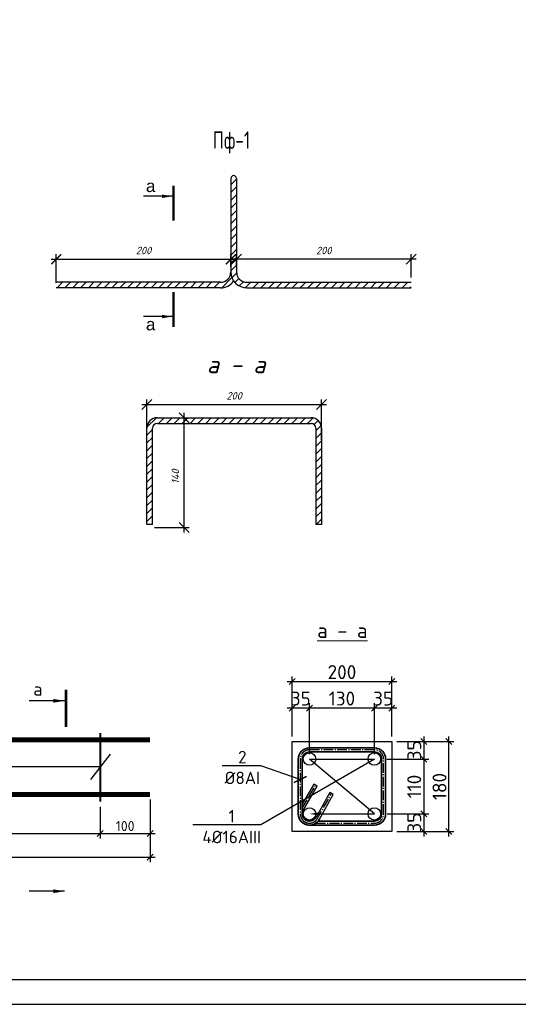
# Model space of a CAD drawing. Header units: millimetres. Extents: x -33345 to 4712671, y -3392 to 121473.
# Tile 673 of 1056: x 3513012 to 3523004, y 44501 to 64240. Entities that reach past the tile are written whole.
import ezdxf
from ezdxf import colors
from ezdxf.entities.mleader import LeaderData, LeaderLine
from ezdxf.math import Vec2, Vec3

# ---------------------------------------------------------------- set-up
doc = ezdxf.new("R2010")
doc.units = ezdxf.units.MM
doc.linetypes.add('AM_DIN_G_W050', pattern=[13.75, 9.75, -1.5, 1, -1.5])
for name, color, linetype, lineweight in [('0.25', 7, 'Continuous', 25), ('STR. Razmeri', 7, 'Continuous', 9), ('w-Армирования', 172, 'Continuous', 30), ('w-текст', 7, 'Continuous', 0)]:
    doc.layers.add(name, color=color, linetype=linetype, lineweight=lineweight)
doc.layers.add('_ось', color=130, linetype='Continuous')
doc.layers.add('СПДС_РАЗМЕРЫ', color=7, linetype='Continuous')
doc.styles.add('_text', font='isocpeui.ttf')
doc.styles.add('GOST-2.304_Type-B', font='GOST Common.ttf')
doc.styles.add('ISOCTEUR', font='isocpeui.ttf')
doc.styles.add('simp 0', font='isocpeui.ttf')
doc.styles.add('simpiix', font='simplex.shx', dxfattribs={"width": 0.7})
doc.styles.get("Standard").update_dxf_attribs({"font": 'arial.ttf'})
doc.styles.add('ГОСТ 2.304', font='cs_gost2304.shx', dxfattribs={"oblique": 15})
doc.dimstyles.new('ISO-100', dxfattribs={"dimtxt": 200, "dimasz": 120, "dimexe": 100, "dimexo": 100, "dimgap": 50, "dimtad": 1, "dimdec": 0, "dimtxsty": 'ISOCTEUR', "dimblk": 'OBLIQUE', "dimcen": 0, "dimdle": 100, "dimclrd": 256, "dimadec": 0, "dimazin": 0, "dimtfac": 1, "dimtdec": 0, "dimtmove": 0, "dimatfit": 3, "dimfxl": 1, "dimarcsym": 0})
doc.dimstyles.new('СПДС', dxfattribs={"dimscale": 100, "dimtxt": 1.5, "dimasz": 1, "dimexe": 1, "dimexo": 1, "dimgap": 1, "dimtad": 1, "dimdec": 0, "dimtxsty": 'ГОСТ 2.304', "dimblk": 'OBLIQUE', "dimcen": 2.5, "dimdle": 1, "dimadec": 0, "dimazin": 2, "dimtfac": 0.75, "dimtdec": 0, "dimtmove": 1, "dimatfit": 3, "dimldrblk": 'ARCHTICK', "dimfxl": 1, "dimtfill": 1, "dimtolj": 1, "dimarcsym": 1})
pattern_1 = [(45, (1533087.83, 219734.99), (-78.577241, 78.577241), [])]

# ---------------------------------------------------------------- blocks, each defined once
blk = doc.blocks.new('*U282')
at = {"layer": '0.25', "color": 5, "linetype": 'Continuous', "lineweight": 25, "ltscale": 100}
blk.add_lwpolyline([(-72619, 0), (0, 0), (0, 42000), (-72619, 42000), (-72619, 0)], dxfattribs=at)
at = {"layer": '0.25', "color": 7, "linetype": 'Continuous', "lineweight": 30, "ltscale": 100}
blk.add_lwpolyline([(-70619, 500), (-500, 500), (-500, 41500), (-70619, 41500), (-70619, 500)], dxfattribs=at)
blk = doc.blocks.new('_Oblique')
at = {"color": 0, "linetype": 'ByBlock', "lineweight": -2}
blk.add_line((-0.5, -0.5), (0.5, 0.5), dxfattribs=at)
blk = doc.blocks.new('*D3653')
at = {"layer": 'Defpoints', "color": 0, "lineweight": 30, "ltscale": 4, "transparency": 16777216}
for p in [(3515770, 56260), (3516307, 56260), (3515616, 54062)]:
    blk.add_point(p, dxfattribs=at)
at = {"layer": 'СПДС_РАЗМЕРЫ', "color": 0, "lineweight": -2, "ltscale": 4, "transparency": 16777216}
for p, q in [((3515870, 56260), (3516407, 56260)), ((3516307, 53962), (3516307, 56360)), ((3515716, 54062), (3516407, 54062))]:
    blk.add_line(p, q, dxfattribs=at)
at = {"layer": 'СПДС_РАЗМЕРЫ', "color": 0, "lineweight": -2, "ltscale": 4, "transparency": 16777216, "xscale": 200, "yscale": 200, "zscale": 200}
for p, rotation in [((3516307, 56260), 90), ((3516307, 54062), 270)]:
    blk.add_blockref('_Oblique', p, dxfattribs=dict(at, rotation=rotation))
at = {"layer": 'СПДС_РАЗМЕРЫ', "color": 0, "ltscale": 4, "transparency": 16777216, "insert": (3516132, 55078), "char_height": 150, "attachment_point": 5, "rotation": 90, "style": 'simp 0', "bg_fill": 3, "box_fill_scale": 1.1, "bg_fill_color": 256, "bg_fill_true_color": 13158600, "bg_fill_transparency": 0}
blk.add_mtext('\\A1;140', dxfattribs=at)
blk = doc.blocks.new('_ArchTick')
at = {"color": 0, "linetype": 'ByBlock', "const_width": 0.15}
blk.add_lwpolyline([(-0.5, -0.5), (0.5, 0.5)], dxfattribs=at)
blk = doc.blocks.new('*D3665')
at = {"layer": 'Defpoints', "color": 0, "lineweight": 30, "ltscale": 4, "transparency": 16777216}
for p in [(3519060, 56525), (3515560, 55717), (3519060, 55717)]:
    blk.add_point(p, dxfattribs=at)
at = {"layer": 'СПДС_РАЗМЕРЫ', "color": 0, "lineweight": -2, "ltscale": 4, "transparency": 16777216}
for p, q in [((3515460, 56525), (3519160, 56525)), ((3515560, 55817), (3515560, 56625)), ((3519060, 55817), (3519060, 56625))]:
    blk.add_line(p, q, dxfattribs=at)
at = {"layer": 'СПДС_РАЗМЕРЫ', "color": 0, "lineweight": -2, "ltscale": 4, "transparency": 16777216, "xscale": 200, "yscale": 200, "zscale": 200, "rotation": 180}
blk.add_blockref('_Oblique', (3515560, 56525), dxfattribs=at)
at = {"layer": 'СПДС_РАЗМЕРЫ', "color": 0, "lineweight": -2, "ltscale": 4, "transparency": 16777216, "xscale": 200, "yscale": 200, "zscale": 200}
blk.add_blockref('_Oblique', (3519060, 56525), dxfattribs=at)
at = {"layer": 'СПДС_РАЗМЕРЫ', "color": 0, "ltscale": 4, "transparency": 16777216, "insert": (3517310, 56700), "char_height": 150, "attachment_point": 5, "style": 'simp 0', "bg_fill": 3, "box_fill_scale": 1.1, "bg_fill_color": 256, "bg_fill_true_color": 13158600, "bg_fill_transparency": 0}
blk.add_mtext('\\A1;200', dxfattribs=at)
blk = doc.blocks.new('*D3654')
at = {"layer": 'Defpoints', "color": 0, "lineweight": 30, "ltscale": 4, "transparency": 16777216}
for p in [(3517244, 59438), (3517244, 59185), (3513744, 58863)]:
    blk.add_point(p, dxfattribs=at)
at = {"layer": 'СПДС_РАЗМЕРЫ', "color": 0, "lineweight": -2, "ltscale": 4, "transparency": 16777216}
for p, q in [((3513644, 59438), (3517344, 59438)), ((3513744, 58963), (3513744, 59538)), ((3517244, 59285), (3517244, 59538))]:
    blk.add_line(p, q, dxfattribs=at)
at = {"layer": 'СПДС_РАЗМЕРЫ', "color": 0, "lineweight": -2, "ltscale": 4, "transparency": 16777216, "xscale": 200, "yscale": 200, "zscale": 200, "rotation": 180}
blk.add_blockref('_ArchTick', (3513744, 59438), dxfattribs=at)
at = {"layer": 'СПДС_РАЗМЕРЫ', "color": 0, "lineweight": -2, "ltscale": 4, "transparency": 16777216, "xscale": 200, "yscale": 200, "zscale": 200}
blk.add_blockref('_ArchTick', (3517244, 59438), dxfattribs=at)
at = {"layer": 'СПДС_РАЗМЕРЫ', "color": 0, "ltscale": 4, "transparency": 16777216, "insert": (3515494, 59613), "char_height": 150, "attachment_point": 5, "style": 'simp 0', "bg_fill": 3, "box_fill_scale": 1.1, "bg_fill_color": 256, "bg_fill_true_color": 13158600, "bg_fill_transparency": 0}
blk.add_mtext('\\A1;200', dxfattribs=at)
blk = doc.blocks.new('*D3655')
at = {"layer": 'Defpoints', "color": 0, "lineweight": 30, "ltscale": 4, "transparency": 16777216}
for p in [(3517356, 59438), (3517356, 59185), (3520856, 58975)]:
    blk.add_point(p, dxfattribs=at)
at = {"layer": 'СПДС_РАЗМЕРЫ', "color": 0, "lineweight": -2, "ltscale": 4, "transparency": 16777216}
for p, q in [((3520956, 59438), (3517256, 59438)), ((3517356, 59285), (3517356, 59538)), ((3520856, 59075), (3520856, 59538))]:
    blk.add_line(p, q, dxfattribs=at)
at = {"layer": 'СПДС_РАЗМЕРЫ', "color": 0, "lineweight": -2, "ltscale": 4, "transparency": 16777216, "xscale": 200, "yscale": 200, "zscale": 200, "rotation": 180}
blk.add_blockref('_Oblique', (3517356, 59438), dxfattribs=at)
at = {"layer": 'СПДС_РАЗМЕРЫ', "color": 0, "lineweight": -2, "ltscale": 4, "transparency": 16777216, "xscale": 200, "yscale": 200, "zscale": 200}
blk.add_blockref('_Oblique', (3520856, 59438), dxfattribs=at)
at = {"layer": 'СПДС_РАЗМЕРЫ', "color": 0, "ltscale": 4, "transparency": 16777216, "insert": (3519106, 59613), "char_height": 150, "attachment_point": 5, "style": 'simp 0', "bg_fill": 3, "box_fill_scale": 1.1, "bg_fill_color": 256, "bg_fill_true_color": 13158600, "bg_fill_transparency": 0}
blk.add_mtext('\\A1;200', dxfattribs=at)
blk = doc.blocks.new('*D3971')
at = {"color": 0, "lineweight": -2, "transparency": 16777216}
for p, q in [((3506626, 48463), (3506626, 47825)), ((3514626, 48463), (3514626, 47825))]:
    blk.add_line(p, q, dxfattribs=at)
at = {"lineweight": -2, "transparency": 16777216}
blk.add_line((3506526, 47925), (3514726, 47925), dxfattribs=at)
at = {"layer": 'Defpoints', "color": 0, "lineweight": 30, "transparency": 16777216}
for p in [(3506626, 48563), (3514626, 48563), (3514626, 47925)]:
    blk.add_point(p, dxfattribs=at)
at = {"lineweight": -2, "transparency": 16777216, "xscale": 120, "yscale": 120, "zscale": 120, "rotation": 180}
blk.add_blockref('_Oblique', (3506626, 47925), dxfattribs=at)
at = {"lineweight": -2, "transparency": 16777216, "xscale": 120, "yscale": 120, "zscale": 120}
blk.add_blockref('_Oblique', (3514626, 47925), dxfattribs=at)
at = {"color": 0, "transparency": 16777216, "insert": (3510626, 48075), "char_height": 200, "attachment_point": 5, "style": 'GOST-2.304_Type-B'}
blk.add_mtext('{\\fISOCPEUR|b0|i0|c204|p34;200x4=800}', dxfattribs=at)
blk = doc.blocks.new('*D3972')
at = {"color": 0, "lineweight": -2, "transparency": 16777216}
for p, q in [((3515626, 48606), (3515626, 47825)), ((3514626, 48463), (3514626, 47825))]:
    blk.add_line(p, q, dxfattribs=at)
at = {"lineweight": -2, "transparency": 16777216}
blk.add_line((3514526, 47925), (3515726, 47925), dxfattribs=at)
at = {"layer": 'Defpoints', "color": 0, "lineweight": 30, "transparency": 16777216}
for p in [(3514626, 48563), (3515626, 48706), (3515626, 47925)]:
    blk.add_point(p, dxfattribs=at)
at = {"lineweight": -2, "transparency": 16777216, "xscale": 120, "yscale": 120, "zscale": 120, "rotation": 180}
blk.add_blockref('_Oblique', (3514626, 47925), dxfattribs=at)
at = {"lineweight": -2, "transparency": 16777216, "xscale": 120, "yscale": 120, "zscale": 120}
blk.add_blockref('_Oblique', (3515626, 47925), dxfattribs=at)
at = {"color": 0, "transparency": 16777216, "insert": (3515126, 48075), "char_height": 200, "attachment_point": 5, "style": 'GOST-2.304_Type-B'}
blk.add_mtext('{\\fISOCPEUR|b0|i0|c204|p34;100}', dxfattribs=at)
blk = doc.blocks.new('*D3973')
at = {"color": 0, "lineweight": -2, "transparency": 16777216}
for p, q in [((3505626, 48606), (3505626, 47350)), ((3515626, 48606), (3515626, 47350))]:
    blk.add_line(p, q, dxfattribs=at)
at = {"lineweight": -2, "transparency": 16777216}
blk.add_line((3505526, 47450), (3515726, 47450), dxfattribs=at)
at = {"layer": 'Defpoints', "color": 0, "lineweight": 30, "transparency": 16777216}
for p in [(3505626, 48706), (3515626, 48706), (3515626, 47450)]:
    blk.add_point(p, dxfattribs=at)
at = {"lineweight": -2, "transparency": 16777216, "xscale": 120, "yscale": 120, "zscale": 120, "rotation": 180}
blk.add_blockref('_Oblique', (3505626, 47450), dxfattribs=at)
at = {"lineweight": -2, "transparency": 16777216, "xscale": 120, "yscale": 120, "zscale": 120}
blk.add_blockref('_Oblique', (3515626, 47450), dxfattribs=at)
at = {"color": 0, "transparency": 16777216, "insert": (3510626, 47600), "char_height": 200, "attachment_point": 5, "style": 'GOST-2.304_Type-B'}
blk.add_mtext('{\\fISOCPEUR|b0|i0|c204|p34;1000}', dxfattribs=at)
blk = doc.blocks.new('*D3975')
at = {"color": 0, "lineweight": -2, "transparency": 16777216}
for p, q in [((3520722, 49768), (3521208, 49768)), ((3520372, 49418), (3521208, 49418))]:
    blk.add_line(p, q, dxfattribs=at)
at = {"lineweight": -2, "transparency": 16777216}
blk.add_line((3521108, 49868), (3521108, 49318), dxfattribs=at)
at = {"layer": 'Defpoints', "color": 0, "lineweight": 30, "transparency": 16777216}
for p in [(3520622, 49768), (3520272, 49418), (3521108, 49418)]:
    blk.add_point(p, dxfattribs=at)
at = {"lineweight": -2, "transparency": 16777216, "xscale": 120, "yscale": 120, "zscale": 120}
for p, rotation in [((3521108, 49768), 90), ((3521108, 49418), 270)]:
    blk.add_blockref('_Oblique', p, dxfattribs=dict(at, rotation=rotation))
at = {"color": 0, "transparency": 16777216, "insert": (3520918, 49593), "char_height": 280, "attachment_point": 5, "rotation": 90, "style": 'GOST-2.304_Type-B'}
blk.add_mtext('{\\fISOCPEUR|b0|i0|c204|p34;35}', dxfattribs=at)
blk = doc.blocks.new('*D3976')
at = {"color": 0, "lineweight": -2, "transparency": 16777216}
for p, q in [((3520372, 49418), (3521208, 49418)), ((3520375, 48318), (3521208, 48318))]:
    blk.add_line(p, q, dxfattribs=at)
at = {"lineweight": -2, "transparency": 16777216}
blk.add_line((3521108, 49518), (3521108, 48218), dxfattribs=at)
at = {"layer": 'Defpoints', "color": 0, "lineweight": 30, "transparency": 16777216}
for p in [(3520272, 49418), (3520275, 48318), (3521108, 48318)]:
    blk.add_point(p, dxfattribs=at)
at = {"lineweight": -2, "transparency": 16777216, "xscale": 120, "yscale": 120, "zscale": 120}
for p, rotation in [((3521108, 49418), 90), ((3521108, 48318), 270)]:
    blk.add_blockref('_Oblique', p, dxfattribs=dict(at, rotation=rotation))
at = {"color": 0, "transparency": 16777216, "insert": (3520918, 48868), "char_height": 280, "attachment_point": 5, "rotation": 90, "style": 'GOST-2.304_Type-B'}
blk.add_mtext('{\\fISOCPEUR|b0|i0|c204|p34;110}', dxfattribs=at)
blk = doc.blocks.new('*D3977')
at = {"lineweight": -2, "transparency": 16777216}
blk.add_line((3521108, 48418), (3521108, 47868), dxfattribs=at)
at = {"color": 0, "lineweight": -2, "transparency": 16777216}
for p, q in [((3520375, 48318), (3521208, 48318)), ((3520722, 47968), (3521208, 47968))]:
    blk.add_line(p, q, dxfattribs=at)
at = {"layer": 'Defpoints', "color": 0, "lineweight": 30, "transparency": 16777216}
for p in [(3520275, 48318), (3520622, 47968), (3521108, 47968)]:
    blk.add_point(p, dxfattribs=at)
at = {"lineweight": -2, "transparency": 16777216, "xscale": 120, "yscale": 120, "zscale": 120}
for p, rotation in [((3521108, 48318), 90), ((3521108, 47968), 270)]:
    blk.add_blockref('_Oblique', p, dxfattribs=dict(at, rotation=rotation))
at = {"color": 0, "transparency": 16777216, "insert": (3520918, 48143), "char_height": 280, "attachment_point": 5, "rotation": 90, "style": 'GOST-2.304_Type-B'}
blk.add_mtext('{\\fISOCPEUR|b0|i0|c204|p34;35}', dxfattribs=at)
blk = doc.blocks.new('*D3978')
at = {"color": 0, "lineweight": -2, "transparency": 16777216}
for p, q in [((3520120, 49518), (3520120, 50541)), ((3520470, 49868), (3520470, 50541))]:
    blk.add_line(p, q, dxfattribs=at)
at = {"lineweight": -2, "transparency": 16777216}
blk.add_line((3520570, 50441), (3520020, 50441), dxfattribs=at)
at = {"layer": 'Defpoints', "color": 0, "lineweight": 30, "transparency": 16777216}
for p in [(3520120, 50441), (3520470, 49768), (3520120, 49418)]:
    blk.add_point(p, dxfattribs=at)
at = {"lineweight": -2, "transparency": 16777216, "xscale": 120, "yscale": 120, "zscale": 120, "rotation": 180}
blk.add_blockref('_Oblique', (3520120, 50441), dxfattribs=at)
at = {"lineweight": -2, "transparency": 16777216, "xscale": 120, "yscale": 120, "zscale": 120}
blk.add_blockref('_Oblique', (3520470, 50441), dxfattribs=at)
at = {"color": 0, "transparency": 16777216, "insert": (3520295, 50631), "char_height": 280, "attachment_point": 5, "style": 'GOST-2.304_Type-B'}
blk.add_mtext('{\\fISOCPEUR|b0|i0|c204|p34;35}', dxfattribs=at)
blk = doc.blocks.new('*D3979')
at = {"color": 0, "lineweight": -2, "transparency": 16777216}
for p, q in [((3518470, 49918), (3518470, 50541)), ((3518820, 49518), (3518820, 50541))]:
    blk.add_line(p, q, dxfattribs=at)
at = {"lineweight": -2, "transparency": 16777216}
blk.add_line((3518920, 50441), (3518370, 50441), dxfattribs=at)
at = {"layer": 'Defpoints', "color": 0, "lineweight": 30, "transparency": 16777216}
for p in [(3518470, 50441), (3518470, 49818), (3518820, 49418)]:
    blk.add_point(p, dxfattribs=at)
at = {"lineweight": -2, "transparency": 16777216, "xscale": 120, "yscale": 120, "zscale": 120, "rotation": 180}
blk.add_blockref('_Oblique', (3518470, 50441), dxfattribs=at)
at = {"lineweight": -2, "transparency": 16777216, "xscale": 120, "yscale": 120, "zscale": 120}
blk.add_blockref('_Oblique', (3518820, 50441), dxfattribs=at)
at = {"color": 0, "transparency": 16777216, "insert": (3518645, 50631), "char_height": 280, "attachment_point": 5, "style": 'GOST-2.304_Type-B'}
blk.add_mtext('{\\fISOCPEUR|b0|i0|c204|p34;35}', dxfattribs=at)
blk = doc.blocks.new('*D3980')
at = {"color": 0, "lineweight": -2, "transparency": 16777216}
for p, q in [((3520570, 49768), (3521715, 49768)), ((3520570, 47968), (3521715, 47968))]:
    blk.add_line(p, q, dxfattribs=at)
at = {"lineweight": -2, "transparency": 16777216}
blk.add_line((3521615, 47868), (3521615, 49868), dxfattribs=at)
at = {"layer": 'Defpoints', "color": 0, "lineweight": 30, "transparency": 16777216}
for p in [(3520470, 49768), (3521615, 49768), (3520470, 47968)]:
    blk.add_point(p, dxfattribs=at)
at = {"lineweight": -2, "transparency": 16777216, "xscale": 120, "yscale": 120, "zscale": 120}
for p, rotation in [((3521615, 49768), 90), ((3521615, 47968), 270)]:
    blk.add_blockref('_Oblique', p, dxfattribs=dict(at, rotation=rotation))
at = {"color": 0, "transparency": 16777216, "insert": (3521425, 48868), "char_height": 280, "attachment_point": 5, "rotation": 90, "style": 'GOST-2.304_Type-B'}
blk.add_mtext('{\\fISOCPEUR|b0|i0|c204|p34;180}', dxfattribs=at)
blk = doc.blocks.new('*D3981')
at = {"color": 0, "lineweight": -2, "transparency": 16777216}
for p, q in [((3518820, 49518), (3518820, 50541)), ((3520120, 49518), (3520120, 50541))]:
    blk.add_line(p, q, dxfattribs=at)
at = {"lineweight": -2, "transparency": 16777216}
blk.add_line((3520220, 50441), (3518720, 50441), dxfattribs=at)
at = {"layer": 'Defpoints', "color": 0, "lineweight": 30, "transparency": 16777216}
for p in [(3518820, 50441), (3518820, 49418), (3520120, 49418)]:
    blk.add_point(p, dxfattribs=at)
at = {"lineweight": -2, "transparency": 16777216, "xscale": 120, "yscale": 120, "zscale": 120, "rotation": 180}
blk.add_blockref('_Oblique', (3518820, 50441), dxfattribs=at)
at = {"lineweight": -2, "transparency": 16777216, "xscale": 120, "yscale": 120, "zscale": 120}
blk.add_blockref('_Oblique', (3520120, 50441), dxfattribs=at)
at = {"color": 0, "transparency": 16777216, "insert": (3519470, 50631), "char_height": 280, "attachment_point": 5, "style": 'GOST-2.304_Type-B'}
blk.add_mtext('{\\fISOCPEUR|b0|i0|c204|p34;130}', dxfattribs=at)
blk = doc.blocks.new('*D3982')
at = {"lineweight": -2, "transparency": 16777216}
blk.add_line((3518370, 50971), (3520570, 50971), dxfattribs=at)
at = {"color": 0, "lineweight": -2, "transparency": 16777216}
for p, q in [((3518470, 49868), (3518470, 51071)), ((3520470, 49868), (3520470, 51071))]:
    blk.add_line(p, q, dxfattribs=at)
at = {"layer": 'Defpoints', "color": 0, "lineweight": 30, "transparency": 16777216}
for p in [(3520470, 50971), (3518470, 49768), (3520470, 49768)]:
    blk.add_point(p, dxfattribs=at)
at = {"lineweight": -2, "transparency": 16777216, "xscale": 120, "yscale": 120, "zscale": 120, "rotation": 180}
blk.add_blockref('_Oblique', (3518470, 50971), dxfattribs=at)
at = {"lineweight": -2, "transparency": 16777216, "xscale": 120, "yscale": 120, "zscale": 120}
blk.add_blockref('_Oblique', (3520470, 50971), dxfattribs=at)
at = {"color": 0, "transparency": 16777216, "insert": (3519470, 51161), "char_height": 280, "attachment_point": 5, "style": 'GOST-2.304_Type-B'}
blk.add_mtext('{\\fISOCPEUR|b0|i0|c204|p34;200}', dxfattribs=at)

msp = doc.modelspace()

# ---------------------------------------------------------------- hatches: boundary and pattern name
at = {"lineweight": 15, "ltscale": 4}
h = msp.add_hatch(dxfattribs=at)
h.set_pattern_fill('ANSI31', color=256, scale=35, style=0)
h.set_pattern_definition(pattern_1)
edge = h.paths.add_edge_path()
edge.add_line((3520855.867, 58863.134), (3520855.867, 58975.134))
edge.add_line((3520855.867, 58975.134), (3517565.867, 58975.134))
edge.add_arc((3517565.867, 59185.134), 210, 180, 270, ccw=False)
edge.add_line((3517355.867, 59185.134), (3517355.867, 61058.236))
edge.add_arc((3517299.867, 61058.236), 56, 0, 180)
edge.add_line((3517243.867, 61058.236), (3517243.867, 59185.134))
edge.add_arc((3517565.867, 59185.134), 322, 180, 270)
edge.add_line((3517565.867, 58863.134), (3520855.867, 58863.134))
h = msp.add_hatch(dxfattribs=at)
h.set_pattern_fill('ANSI31', color=256, scale=35, style=0)
h.set_pattern_definition(pattern_1)
edge = h.paths.add_edge_path()
edge.add_line((3513743.867, 58975.134), (3513743.867, 58863.134))
edge.add_line((3513743.867, 58863.134), (3517033.867, 58863.134))
edge.add_arc((3517033.867, 59185.134), 322, 270, 325.6988472)
edge.add_arc((3517565.867, 59185.134), 322, 180, 214.3011528, ccw=False)
edge.add_arc((3517033.867, 59185.134), 210, -90, 0, ccw=False)
edge.add_line((3517033.867, 58975.134), (3513743.867, 58975.134))
h = msp.add_hatch(dxfattribs=at)
h.set_pattern_fill('ANSI31', color=256, scale=35, style=0)
h.set_pattern_definition([(45, (1524656.47, 214881.6), (-78.577241, 78.577241), [])])
edge = h.paths.add_edge_path()
edge.add_line((3515770.431, 56148.124), (3518850.431, 56148.124))
edge.add_arc((3518850.431, 56050.124), 98, 0, 90, ccw=False)
edge.add_line((3518948.431, 56050.124), (3518948.431, 54117.59))
edge.add_arc((3519004.431, 54117.59), 56, 180, 360)
edge.add_line((3519060.431, 54117.59), (3519060.431, 56050.124))
edge.add_arc((3518850.431, 56050.124), 210, 0, 90)
edge.add_line((3518850.431, 56260.124), (3515770.431, 56260.124))
edge.add_arc((3515770.431, 56050.124), 210, 90, 180)
edge.add_line((3515560.431, 56050.124), (3515560.431, 54117.59))
edge.add_arc((3515616.431, 54117.59), 56, 0, 180, ccw=False)
edge.add_line((3515672.431, 54117.59), (3515672.431, 56050.124))
edge.add_arc((3515770.431, 56050.124), 98, 90, 180, ccw=False)

# ---------------------------------------------------------------- linework, layer by layer
at = {"color": 0, "lineweight": 30, "ltscale": 4}
for p, q in [((3517243.867, 61058.236), (3517243.867, 59185.134)), ((3517355.867, 61058.236), (3517355.867, 59185.134)), ((3517033.867, 58975.134), (3513743.867, 58975.134)), ((3517033.867, 58863.134), (3513743.867, 58863.134)), ((3517565.867, 58975.134), (3520855.867, 58975.134)), ((3517565.867, 58863.134), (3520855.867, 58863.134)), ((3515770.431, 56260.124), (3518850.431, 56260.124)), ((3515770.431, 56148.124), (3518850.431, 56148.124)), ((3515560.431, 54117.59), (3515560.431, 56050.124)), ((3515672.431, 54117.59), (3515672.431, 56050.124)), ((3518948.431, 56050.124), (3518948.431, 54117.59)), ((3519060.431, 56050.124), (3519060.431, 54117.59))]:
    msp.add_line(p, q, dxfattribs=at)
at = {"linetype": 'Continuous', "lineweight": 25, "ltscale": 3}
for p, q in [((3513913.071, 50584.851), (3513200.571, 50584.851)), ((3513913.071, 46768.7), (3513200.571, 46768.7))]:
    msp.add_line(p, q, dxfattribs=at)
msp.add_line((3514823.457, 49514.248), (3514429.52, 49008.862))
at = {"color": 0, "lineweight": 30, "ltscale": 4}
msp.add_lwpolyline([(3519060.431, 54117.59), (3518948.431, 54117.59)], dxfattribs=at)
at = {"linetype": 'Continuous', "lineweight": 25, "ltscale": 3, "const_width": 52.5}
msp.add_lwpolyline([(3513939.321, 50809.851), (3513939.321, 50059.851)], dxfattribs=at)
for points, const_width in [([(3514626.488, 49939.464), (3514626.488, 48563.308)], 39.977), ([(3505626.488, 49805.758), (3515626.488, 49805.758)], 100), ([(3505626.488, 48706.193), (3515626.488, 48706.193)], 100)]:
    msp.add_lwpolyline(points, dxfattribs=dict(const_width=const_width))
at = {"color": 0, "linetype": 'ByBlock', "lineweight": 30}
msp.add_lwpolyline([(3518470.137, 47968.247), (3518470.137, 49768.247), (3520470.137, 49768.247), (3520470.137, 47968.247)], close=True, dxfattribs=at)
msp.add_lwpolyline([(3514626.488, 49261.555), (3503252.614, 49261.555)])
at = {"color": 0, "lineweight": 30, "ltscale": 4}
for centre, radius, start, end in [((3517299.867, 61058.236), 56, 0, 180), ((3517033.867, 59185.134), 210, 270, 0), ((3517565.867, 59185.134), 322, 180, 270), ((3517565.867, 59185.134), 210, 180, 270), ((3517033.867, 59185.134), 322, 270, 325.6988482), ((3515770.431, 56050.124), 210, 90, 180), ((3518850.431, 56050.124), 210, 0, 90), ((3515770.431, 56050.124), 98, 90, 180), ((3518850.431, 56050.124), 98, 0, 90)]:
    msp.add_arc(centre, radius, start, end, dxfattribs=at)
at = {"linetype": 'Continuous', "lineweight": 25, "ltscale": 3}
for points in [[(3513913.071, 50584.851), (3513687.734, 50622.559), (3513687.734, 50547.142)], [(3513913.071, 46768.7), (3513687.734, 46806.408), (3513687.734, 46730.991)]]:
    msp.add_solid(points, dxfattribs=at)
at = {"layer": '_ось', "color": 1, "linetype": 'AM_DIN_G_W050', "ltscale": 20}
msp.add_lwpolyline([(3518948.199, 48133.247), (3520120.137, 48133.247, 0.414213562), (3520305.137, 48318.247), (3520305.137, 49418.247, 0.414213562), (3520120.137, 49603.247), (3518820.137, 49603.247, 0.414213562), (3518635.137, 49418.247), (3518635.137, 48318.247, 0.717775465), (3518967.259, 48206.086)], format="xyb", dxfattribs=at)
for points in [[(3518675.137, 48433.138), (3518943.007, 48896.694)], [(3518967.259, 48206.086), (3519262.074, 48729.822)]]:
    msp.add_lwpolyline(points, dxfattribs=at)
at = {"layer": '_ось', "color": 0, "linetype": 'AM_DIN_G_W050', "ltscale": 100}
msp.add_lwpolyline([(3518697.392, 48179.832, 0.183381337), (3518820.137, 48133.247), (3518820.141, 48133.247)], format="xyb", dxfattribs=at)
at = {"layer": 'STR. Razmeri', "color": 0, "linetype": 'Continuous', "lineweight": 25, "ltscale": 100}
for p, q in [((3516071.29, 60700.409), (3515496.123, 60700.409)), ((3516071.29, 58289.406), (3515496.123, 58289.406))]:
    msp.add_line(p, q, dxfattribs=at)
at = {"layer": 'STR. Razmeri', "color": 0, "linetype": 'Continuous', "lineweight": 25, "ltscale": 100, "const_width": 49}
msp.add_lwpolyline([(3516095.79, 60910.409), (3516095.79, 60210.409)], dxfattribs=at)
at = {"layer": 'STR. Razmeri', "color": 0, "linetype": 'Continuous', "lineweight": 25, "ltscale": 100}
for points in [[(3516071.29, 60700.409), (3515860.975, 60665.214), (3515860.975, 60735.603)], [(3516071.29, 58289.406), (3515860.975, 58254.212), (3515860.975, 58324.601)]]:
    msp.add_solid(points, dxfattribs=at)
at = {"layer": 'w-Армирования', "color": 0, "lineweight": 35, "ltscale": 20}
for points in [[(3519017.941, 48211.017, -0.778043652), (3518595.137, 48318.247), (3518595.137, 49418.247, -0.414213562), (3518820.137, 49643.247), (3520120.137, 49643.247, -0.414213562), (3520345.137, 49418.247), (3520345.137, 48318.247, -0.414213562), (3520120.137, 48093.247), (3518820.137, 48093.247, -0.412712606), (3518595.139, 48317.093, -0.412712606)], [(3518992.183, 48173.247), (3520120.137, 48173.247, 0.414213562), (3520265.137, 48318.247), (3520265.137, 49418.247, 0.414213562), (3520120.137, 49563.247), (3518820.137, 49563.247, 0.414213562), (3518675.137, 49418.247), (3518675.137, 48318.247, 0.757045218), (3518943.782, 48242.505)], [(3518698.874, 48397.748, 0.596410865), (3518820.137, 48173.247), (3518820.161, 48173.247)]]:
    msp.add_lwpolyline(points, format="xyb", dxfattribs=at)
at = {"layer": 'w-Армирования', "color": 0, "ltscale": 20}
for points in [[(3518698.874, 48397.748), (3518976.133, 48877.551), (3518909.419, 48916.103), (3518675.137, 48510.671)], [(3519017.941, 48211.017), (3519295.201, 48710.68), (3519228.487, 48749.231), (3518943.782, 48242.505)]]:
    msp.add_lwpolyline(points, dxfattribs=at)
for centre in [(3518820.137, 49418.247), (3520120.137, 49418.247), (3518820.137, 48318.247), (3520120.137, 48318.247)]:
    msp.add_circle(centre, 125, dxfattribs=at)

# ---------------------------------------------------------------- block references
at = {"layer": '0.25', "ltscale": 100, "transparency": 33554687}
msp.add_blockref('*U282', (3554110.105, 44501.326, 1359241.5), dxfattribs=at)

# ---------------------------------------------------------------- texts
for s, insert, char_height, width, attachment_point, style in [('Пф-1', (3516879.693, 62000.482), 350, 1114.75, 1, 'simpiix'), ('а - а ', (3516759.704, 57503.895), 350, 1776.55297, 1, '_text'), ('{\\fISOCPEUR|b0|i0|c204|p34;а}', (3513468.621, 50950.568), 262.5, 174.86588, 3, 'GOST-2.304_Type-B')]:
    msp.add_mtext(s, dxfattribs=dict(insert=insert, char_height=char_height, width=width, attachment_point=attachment_point, style=style))
at = {"char_height": 245, "width": 167.01761, "attachment_point": 1}
for insert in [(3515541.899, 61029.931), (3515541.899, 58256.959)]:
    msp.add_mtext('а', dxfattribs=dict(at, insert=insert))
at = {"layer": 'w-текст', "color": 0, "ltscale": 2, "insert": (3519477.591, 52145.857, -0.342), "char_height": 300, "width": 4865.05301, "attachment_point": 2, "style": 'GOST-2.304_Type-B'}
msp.add_mtext('{\\fISOCPEUR|b0|i0|c204|p34;\\Lа - а}', dxfattribs=at)

# ---------------------------------------------------------------- dimensions: what is measured, and where the dimension line sits
for base, p1, p2, text, override, picture, middle in [((3520470.137, 50971.317), (3518470.137, 49768.247), (3520470.137, 49768.247), '{\\fISOCPEUR|b0|i0|c204|p34;<>}', {"dimtxt": 280, "dimlfac": 0.1, "dimtxsty": 'GOST-2.304_Type-B'}, '*D3982', (3519470.137, 51161.317)), ((3518820.137, 50440.827), (3520120.137, 49418.247), (3518820.137, 49418.247), '{\\fISOCPEUR|b0|i0|c204|p34;<>}', {"dimtxt": 280, "dimlfac": 0.1, "dimtxsty": 'GOST-2.304_Type-B'}, '*D3981', (3519470.137, 50630.827)), ((3515626.488, 47449.831), (3505626.488, 48706.193), (3515626.488, 48706.193), '{\\fISOCPEUR|b0|i0|c204|p34;<>}', {"dimlfac": 0.1, "dimtxsty": 'GOST-2.304_Type-B'}, '*D3973', (3510626.488, 47599.831)), ((3514626.488, 47924.86), (3506626.488, 48563.308), (3514626.488, 48563.308), '{\\fISOCPEUR|b0|i0|c204|p34;200x4=<>}', {"dimlfac": 0.1, "dimtxsty": 'GOST-2.304_Type-B'}, '*D3971', (3510626.488, 48074.86)), ((3515626.488, 47924.86), (3514626.488, 48563.308), (3515626.488, 48706.193), '{\\fISOCPEUR|b0|i0|c204|p34;<>}', {"dimlfac": 0.1, "dimtxsty": 'GOST-2.304_Type-B'}, '*D3972', (3515126.488, 48074.86))]:
    dim = msp.add_linear_dim(base=base, p1=p1, p2=p2, text=text, dimstyle='ISO-100', override=override)
    dim.commit()
    dim.dimension.update_dxf_attribs({"geometry": picture, "text_midpoint": middle})
for base, p1, p2, angle, picture, middle in [((3518470.137, 50440.827), (3518820.137, 49418.247), (3518470.137, 49818.247), 180, '*D3979', (3518645.137, 50440.827)), ((3520120.137, 50440.827), (3520470.137, 49768.247), (3520120.137, 49418.247), 180, '*D3978', (3520295.137, 50440.827)), ((3521108, 49418.247), (3520622.349, 49768.247), (3520272.349, 49418.247), 90, '*D3975', (3521108, 49593.247)), ((3521108, 47968.247), (3520275.005, 48318.247), (3520622.349, 47968.247), 90, '*D3977', (3521108, 48143.247))]:
    dim = msp.add_linear_dim(base=base, p1=p1, p2=p2, angle=angle, text='{\\fISOCPEUR|b0|i0|c204|p34;<>}', dimstyle='ISO-100', override={"dimtxt": 280, "dimlfac": 0.1, "dimtxsty": 'GOST-2.304_Type-B'})
    dim.commit()
    dim.dimension.update_dxf_attribs({"geometry": picture, "text_midpoint": middle, "dimtype": 160})
for base, p1, p2, picture, middle in [((3521615.171, 49768.247), (3520470.137, 47968.247), (3520470.137, 49768.247), '*D3980', (3521425.171, 48868.247)), ((3521108, 48318.247), (3520272.349, 49418.247), (3520275.005, 48318.247), '*D3976', (3520918, 48868.247))]:
    dim = msp.add_linear_dim(base=base, p1=p1, p2=p2, angle=90, text='{\\fISOCPEUR|b0|i0|c204|p34;<>}', dimstyle='ISO-100', override={"dimtxt": 280, "dimlfac": 0.1, "dimtxsty": 'GOST-2.304_Type-B'})
    dim.commit()
    dim.dimension.update_dxf_attribs({"geometry": picture, "text_midpoint": middle})

# ---------------------------------------------------------------- leaders
at = {"lineweight": 25}
ml = msp.add_multileader_mtext('Standard', dxfattribs=at)
ml.set_content('{\\fISOCPEUR|b0|i0|c204|p34;2\\P%%C8AI}', color=256, style='GOST-2.304_Type-B')
ml.set_leader_properties()
ml.set_arrow_properties(name='ARCHTICK')
ml.build(insert=Vec2(0, 0))
ml.multileader.update_dxf_attribs({"text_left_attachment_type": 6, "text_right_attachment_type": 6, "dogleg_length": 15, "arrow_head_size": 200})
ctx = ml.context
ctx.base_point, ctx.char_height, ctx.arrow_head_size, ctx.landing_gap_size, ctx.plane_origin = Vec3(3517171.084, 49282.294), 250, 200, 3, Vec3(3517439.721, 48388.725)
ctx.left_attachment, ctx.right_attachment, ctx.text_align_type = 6, 6, 1
notes = []
notes.append((ctx, [(0, (1, 1, 0), (3517842.084, 49282.294), (-1, 0), 15, [(0, [(3518635.137, 49008.679)], 0, [])])]))
ctx.mtext.insert, ctx.mtext.width, ctx.mtext.alignment, ctx.mtext.flow_direction = Vec3(3517474.463, 49582.294), 1904.92527, 2, 5
ml = msp.add_multileader_mtext('Standard', dxfattribs=at)
ml.set_content('{\\fISOCPEUR|b0|i0|c204|p34;1\\P4%%C\\fISOCPEUR|b0|i0|c0|p34;16\\fISOCPEUR|b0|i0|c204|p34;AIII}', color=256, style='GOST-2.304_Type-B')
ml.set_leader_properties()
ml.build(insert=Vec2(0, 0))
ml.multileader.update_dxf_attribs({"text_left_attachment_type": 6, "text_right_attachment_type": 6, "dogleg_length": 15, "arrow_head_size": 200})
ctx = ml.context
ctx.base_point, ctx.char_height, ctx.arrow_head_size, ctx.landing_gap_size, ctx.plane_origin = Vec3(3516696.084, 48096.621), 250, 200, 3, Vec3(3517439.721, 47203.051)
ctx.left_attachment, ctx.right_attachment, ctx.text_align_type = 6, 6, 1
notes.append((ctx, [(0, (1, 1, 0), (3517842.084, 48096.621), (-1, 0), 15, [(3, [(3518820.137, 48318.247), (3520120.137, 48318.247), (3518820.137, 49418.247), (3520120.137, 49418.247)], 0, [])])]))
ctx.mtext.insert, ctx.mtext.width, ctx.mtext.alignment, ctx.mtext.flow_direction = Vec3(3517261.584, 48396.621), 1904.92527, 2, 5
for ctx, leaders in notes:
    for number, flags, end, landing, length, lines in leaders:
        leader = LeaderData()
        leader.index, (leader.has_last_leader_line, leader.has_dogleg_vector, leader.attachment_direction) = number, flags
        leader.last_leader_point, leader.dogleg_vector, leader.dogleg_length = Vec3(end), Vec3(landing), length
        for number, points, colour, breaks in lines:
            line = LeaderLine()
            line.index, line.vertices, line.color, line.breaks = number, Vec3.list(points), colors.encode_raw_color(colour), breaks
            leader.lines.append(line)
        ctx.leaders.append(leader)

# ---------------------------------------------------------------- next in the draw order: dimensions: what is measured, and where the dimension line sits
at = {"layer": 'СПДС_РАЗМЕРЫ', "color": 0, "ltscale": 4}
dim = msp.add_linear_dim(base=(3517243.867, 59438.316), p1=(3513743.867, 58863.134), p2=(3517243.867, 59185.134), text='200', dimstyle='СПДС', override={"dimasz": 2, "dimlfac": 0.05, "dimtxsty": 'simp 0', "dimblk": 'ArchTick'}, dxfattribs=at)
dim.commit()
dim.dimension.update_dxf_attribs({"geometry": '*D3654', "text_midpoint": (3515493.867, 59613.316)})
dim = msp.add_linear_dim(base=(3516306.719, 56260.124), p1=(3515616.431, 54061.59), p2=(3515770.431, 56260.124), angle=90, text='140', dimstyle='СПДС', override={"dimasz": 2, "dimlfac": 0.05, "dimtxsty": 'simp 0'}, dxfattribs=at)
dim.commit()
dim.dimension.update_dxf_attribs({"geometry": '*D3653', "text_midpoint": (3516306.719, 55077.669), "dimtype": 160})

# ---------------------------------------------------------------- next in the draw order: linework, layer by layer
at = {"color": 0, "lineweight": 30, "ltscale": 4}
msp.add_lwpolyline([(3515672.431, 54117.59), (3515560.431, 54117.59)], dxfattribs=at)
at = {"layer": 'STR. Razmeri', "color": 0, "linetype": 'Continuous', "lineweight": 25, "ltscale": 100, "const_width": 49}
msp.add_lwpolyline([(3516095.79, 58079.406), (3516095.79, 58779.406)], dxfattribs=at)

# ---------------------------------------------------------------- next in the draw order: dimensions: what is measured, and where the dimension line sits
at = {"layer": 'СПДС_РАЗМЕРЫ', "color": 0, "ltscale": 4}
for base, p1, p2, picture, middle in [((3517355.867, 59438.316), (3520855.867, 58975.134), (3517355.867, 59185.134), '*D3655', (3519105.867, 59613.316)), ((3519060.431, 56525.248), (3515560.431, 55717.435), (3519060.431, 55717.435), '*D3665', (3517310.431, 56700.248))]:
    dim = msp.add_linear_dim(base=base, p1=p1, p2=p2, text='200', dimstyle='СПДС', override={"dimasz": 2, "dimlfac": 0.05, "dimtxsty": 'simp 0'}, dxfattribs=at)
    dim.commit()
    dim.dimension.update_dxf_attribs({"geometry": picture, "text_midpoint": middle})

doc.saveas('drawing.dxf')
